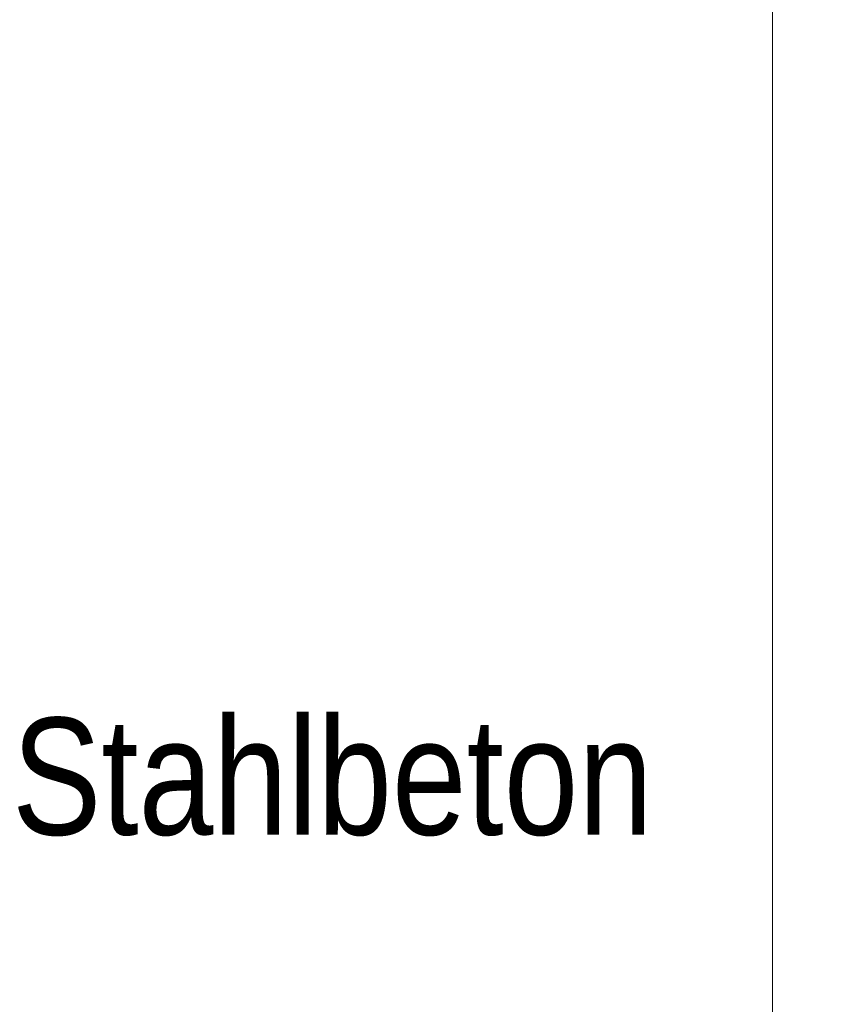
# Model space of a CAD drawing. Extents: x -620 to 300, y 62 to 1162.
# Tile 292 of 300: x 161 to 171, y 1021 to 1033. Entities that reach past the tile are written whole.
import ezdxf
from ezdxf.lldxf.tags import DXFTag

# ---------------------------------------------------------------- set-up
doc = ezdxf.new("R2010")
doc.units = 0
doc.layers.get('0').update_dxf_attribs({"lineweight": 13})
doc.layers.add('E_Detail_Beschriftung', color=7, linetype='Continuous', lineweight=13, true_color=0x009900)
doc.layers.add('E_Detail_Linie_Text_Bem', color=7, linetype='Continuous', lineweight=13)
doc.styles.get("Standard").update_dxf_attribs({"font": 'ARIALN.TTF'})
tags = doc.linetypes.add('fein_strichliert-A06G94EV8I', pattern=[4, 1, -2, 1]).pattern_tags.tags
tags[8:9] = [DXFTag(74, 4), DXFTag(75, 0), DXFTag(340, '0'), DXFTag(46, 0.0), DXFTag(50, 0.0), DXFTag(44, 0.0), DXFTag(45, 0.0)]
tags[6:7] = [DXFTag(74, 4), DXFTag(75, 0), DXFTag(340, '0'), DXFTag(46, 0.0), DXFTag(50, 0.0), DXFTag(44, 0.0), DXFTag(45, 0.0)]
tags[4:5] = [DXFTag(74, 4), DXFTag(75, 0), DXFTag(340, '0'), DXFTag(46, 0.0), DXFTag(50, 0.0), DXFTag(44, 0.0), DXFTag(45, 0.0)]

# ---------------------------------------------------------------- blocks, each defined once
blk = doc.blocks.new('Referenz-A06G94EW8I')
at = {"layer": 'E_Detail_Linie_Text_Bem', "linetype": 'fein_strichliert-A06G94EV8I', "ltscale": 0.65}
blk.add_line((170.345, 983.468), (170.345, 1044.784), dxfattribs=at)
at = {"layer": 'E_Detail_Beschriftung', "linetype": 'Continuous', "ltscale": 0.13, "insert": (161.243, 1024.639), "char_height": 1.4, "attachment_point": 1}
blk.add_mtext('{\\fArial Narrow;Stahlbeton}', dxfattribs=at)

msp = doc.modelspace()

# ---------------------------------------------------------------- block references
at = {"color": 8, "lineweight": 25, "ltscale": 0.25, "true_color": 0x808080}
msp.add_blockref('Referenz-A06G94EW8I', (0, 0), dxfattribs=at)

doc.saveas('drawing.dxf')
